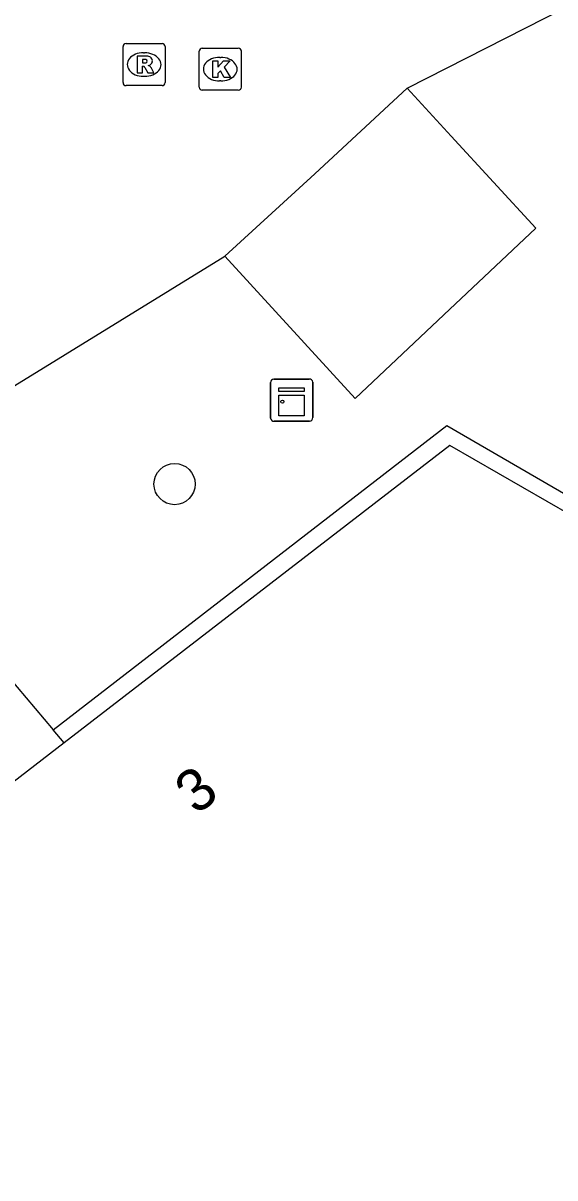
# Model space of a CAD drawing. Extents: x 161087 to 161922, y 382574 to 383873.
# Drawn here: x 161588.65 to 161601.28, y 382938.25 to 382965.65 of the extents above; entities that cross this region are included whole.
import ezdxf

# ---------------------------------------------------------------- set-up
doc = ezdxf.new("R2010")
doc.units = 0
for name, color, linetype in [('IMGEO_Boom', 7, 'Continuous'), ('IMGEO_Kast', 7, 'Continuous'), ('IMGEO_Kolk', 7, 'Continuous'), ('IMGEO_Pand', 7, 'Continuous'), ('IMGEO_Pand_nummerreeks', 7, 'Continuous'), ('IMGEO_Parkeervlak_open', 7, 'Continuous'), ('IMGEO_Rioolput', 7, 'Continuous'), ('IMGEO_Voetpad_open', 7, 'Continuous')]:
    doc.layers.add(name, color=color, linetype=linetype)

msp = doc.modelspace()

# ---------------------------------------------------------------- linework, layer by layer
at = {"layer": 'IMGEO_Boom'}
msp.add_circle((161592.247, 382954.713), 0.489, dxfattribs=at)
at = {"layer": 'IMGEO_Kast'}
for p, q in [((161594.602, 382957.205), (161595.443, 382957.205)), ((161595.443, 382957.205), (161594.602, 382957.205)), ((161594.527, 382956.28), (161594.527, 382957.121)), ((161594.527, 382957.121), (161594.527, 382956.28)), ((161595.527, 382957.13), (161595.527, 382956.289)), ((161595.527, 382956.289), (161595.527, 382957.13)), ((161595.452, 382956.205), (161594.611, 382956.205)), ((161594.611, 382956.205), (161595.452, 382956.205))]:
    msp.add_line(p, q, dxfattribs=at)
for points in [[(161594.722, 382956.995), (161595.322, 382956.995), (161595.322, 382956.91), (161594.722, 382956.91), (161594.722, 382956.995)], [(161594.722, 382956.82), (161595.322, 382956.82), (161595.322, 382956.331), (161594.722, 382956.331), (161594.722, 382956.82)]]:
    msp.add_lwpolyline(points, dxfattribs=at)
msp.add_circle((161594.806, 382956.669), 0.0377, dxfattribs=at)
for centre, start, end in [((161594.605, 382957.127), 92.4484, 184.2845), ((161594.605, 382957.127), 92.4484, 184.2845), ((161595.449, 382957.127), 2.4484, 94.2845), ((161595.449, 382957.127), 2.4484, 94.2845), ((161594.605, 382956.283), 182.4484, 274.2845), ((161594.605, 382956.283), 182.4484, 274.2845), ((161595.449, 382956.283), 272.4484, 4.2845), ((161595.449, 382956.283), 272.4484, 4.2845)]:
    msp.add_arc(centre, 0.0779, start, end, dxfattribs=at)
at = {"layer": 'IMGEO_Kolk'}
for p, q in [((161592.831, 382964.13), (161592.831, 382964.982)), ((161592.906, 382965.056), (161593.758, 382965.056)), ((161593.832, 382964.982), (161593.832, 382964.13)), ((161593.319, 382964.836), (161593.344, 382964.836)), ((161593.758, 382964.056), (161592.906, 382964.056)), ((161593.342, 382964.276), (161593.317, 382964.276))]:
    msp.add_line(p, q, dxfattribs=at)
for points in [[(161592.831, 382964.13), (161592.831, 382964.982)], [(161592.906, 382965.056), (161593.758, 382965.056)], [(161593.832, 382964.982), (161593.832, 382964.13)], [(161593.152, 382964.756), (161593.275, 382964.756), (161593.275, 382964.605), (161593.405, 382964.756), (161593.569, 382964.756), (161593.423, 382964.605), (161593.576, 382964.356), (161593.424, 382964.356), (161593.339, 382964.52), (161593.275, 382964.453), (161593.275, 382964.356), (161593.152, 382964.356), (161593.152, 382964.756)], [(161593.758, 382964.056), (161592.906, 382964.056)]]:
    msp.add_lwpolyline(points, dxfattribs=at)
for centre, start, end in [((161592.908, 382964.98), 91.552, 178.448), ((161592.908, 382964.98), 91.552, 178.448), ((161593.756, 382964.98), 1.552, 88.448), ((161593.756, 382964.98), 1.552, 88.448), ((161592.908, 382964.132), 181.552, 268.448), ((161592.908, 382964.132), 181.552, 268.448), ((161593.756, 382964.132), 271.552, 358.448), ((161593.756, 382964.132), 271.552, 358.448)]:
    msp.add_arc(centre, 0.0765, start, end, dxfattribs=at)
for centre, major_axis, ratio, start_param, end_param in [((161593.318, 382964.556), (-0.387, 0.002), 0.722429, 4.712389, 7.853982), ((161593.343, 382964.556), (-0.39, 0.002), 0.717154, 1.570796, 4.712389)]:
    msp.add_ellipse(centre, major_axis=major_axis, ratio=ratio, start_param=start_param, end_param=end_param, dxfattribs=at)
at = {"layer": 'IMGEO_Pand'}
for points in [[(161591.673, 382932.638), (161601.036, 382920.562), (161605.233, 382923.818), (161604.439, 382924.844), (161623.254, 382938.407), (161609.618, 382958.613), (161602.246, 382953.638), (161598.78, 382955.626), (161589.629, 382948.571)], [(161589.629, 382948.571), (161583.177, 382943.597), (161590.612, 382934.006)]]:
    msp.add_lwpolyline(points, dxfattribs=at)
at = {"layer": 'IMGEO_Parkeervlak_open'}
msp.add_lwpolyline([(161593.444, 382960.122), (161595.578, 382962.075), (161597.767, 382964.102)], dxfattribs=at)
at = {"layer": 'IMGEO_Rioolput'}
for p, q in [((161591.098, 382965.166), (161591.95, 382965.166)), ((161591.023, 382964.24), (161591.023, 382965.092)), ((161591.511, 382964.946), (161591.536, 382964.946)), ((161592.024, 382965.092), (161592.024, 382964.24)), ((161591.534, 382964.386), (161591.509, 382964.386)), ((161591.95, 382964.166), (161591.098, 382964.166))]:
    msp.add_line(p, q, dxfattribs=at)
for points in [[(161591.098, 382965.166), (161591.95, 382965.166)], [(161591.023, 382964.24), (161591.023, 382965.092)], [(161592.024, 382965.092), (161592.024, 382964.24)], [(161591.612, 382964.864), (161591.36, 382964.866), (161591.36, 382964.466)], [(161591.36, 382964.466), (161591.484, 382964.466), (161591.484, 382964.628), (161591.495, 382964.628)], [(161591.538, 382964.785), (161591.484, 382964.785), (161591.484, 382964.704)], [(161591.484, 382964.704), (161591.536, 382964.704)], [(161591.542, 382964.599), (161591.613, 382964.466), (161591.753, 382964.466), (161591.688, 382964.592)], [(161591.95, 382964.166), (161591.098, 382964.166)]]:
    msp.add_lwpolyline(points, dxfattribs=at)
for centre, radius, start, end in [((161591.1, 382965.09), 0.0765, 91.552, 178.448), ((161591.1, 382965.09), 0.0765, 91.552, 178.448), ((161591.948, 382965.09), 0.0765, 1.552, 88.448), ((161591.948, 382965.09), 0.0765, 1.552, 88.448), ((161591.494, 382964.575), 0.0533, 26.0293, 88.6989), ((161591.52, 382964.893), 0.19, 274.7715, 282.9687), ((161591.544, 382964.689), 0.0964, 77.0061, 93.1865), ((161591.558, 382964.746), 0.0378, 276.6634, 79.6772), ((161591.611, 382964.754), 0.109, 350.3612, 89.416), ((161591.609, 382964.754), 0.112, 277.5842, 350.9817), ((161591.593, 382964.539), 0.108, 29.5134, 73.7905), ((161591.1, 382964.242), 0.0765, 181.552, 268.448), ((161591.1, 382964.242), 0.0765, 181.552, 268.448), ((161591.948, 382964.242), 0.0765, 271.552, 358.448), ((161591.948, 382964.242), 0.0765, 271.552, 358.448)]:
    msp.add_arc(centre, radius, start, end, dxfattribs=at)
for centre, major_axis, ratio, start_param, end_param in [((161591.51, 382964.666), (-0.387, 0.002), 0.722429, 4.712389, 7.853982), ((161591.535, 382964.666), (-0.39, 0.002), 0.717154, 1.570796, 4.712389)]:
    msp.add_ellipse(centre, major_axis=major_axis, ratio=ratio, start_param=start_param, end_param=end_param, dxfattribs=at)
at = {"layer": 'IMGEO_Voetpad_open'}
for points in [[(161597.767, 382964.102), (161611.79, 382971.239)], [(161597.767, 382964.102), (161598.815, 382962.963), (161600.822, 382960.782), (161598.64, 382958.729), (161596.533, 382956.746), (161593.444, 382960.122)], [(161584.599, 382954.611), (161585.852, 382955.454), (161593.444, 382960.122)], [(161589.365, 382948.884), (161598.708, 382956.104), (161602.176, 382954.091), (161609.726, 382959.172), (161623.818, 382938.295), (161616.858, 382933.297)], [(161588.295, 382950.151), (161589.365, 382948.884)], [(161589.629, 382948.571), (161589.365, 382948.884)]]:
    msp.add_lwpolyline(points, dxfattribs=at)

# ---------------------------------------------------------------- texts
at = {"layer": 'IMGEO_Pand_nummerreeks'}
msp.add_text('3', height=1, rotation=37.6319, dxfattribs=at).set_placement((161592.762, 382946.846))

doc.saveas('drawing.dxf')
